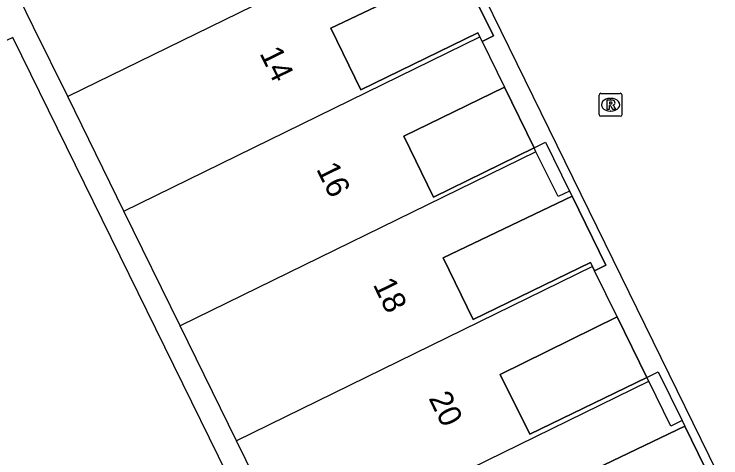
# Model space of a CAD drawing. Extents: x 160457 to 162082, y 388340 to 389736.
# Drawn here: x 161064.01 to 161094.93, y 388845.83 to 388865.26 of the extents above; entities that cross this region are included whole.
import ezdxf

# ---------------------------------------------------------------- set-up
doc = ezdxf.new("R2010")
doc.units = 0
for name, color, linetype in [('IMGEO_Pand', 7, 'Continuous'), ('IMGEO_Pand_nummerreeks', 7, 'Continuous'), ('IMGEO_Pand_overbouw', 7, 'Continuous'), ('IMGEO_Rijbaan_lokaal_open', 7, 'Continuous'), ('IMGEO_Rioolput', 7, 'Continuous'), ('IMGEO_Voetpad_open', 7, 'Continuous')]:
    doc.layers.add(name, color=color, linetype=linetype)

msp = doc.modelspace()

# ---------------------------------------------------------------- linework, layer by layer
at = {"layer": 'IMGEO_Pand'}
for points in [[(161081.931, 388869.279), (161066.358, 388861.651)], [(161084.391, 388864.265), (161084.304, 388864.444), (161079.179, 388861.949), (161077.866, 388864.646), (161083.506, 388867.334)], [(161066.358, 388861.651), (161064.867, 388864.691), (161063.895, 388866.675)], [(161068.817, 388856.635), (161084.391, 388864.265)], [(161084.485, 388864.071), (161084.391, 388864.265)], [(161084.485, 388864.071), (161085.463, 388862.062)], [(161086.76, 388859.408), (161082.363, 388857.245), (161081.057, 388859.917), (161085.463, 388862.062)], [(161068.817, 388856.635), (161066.358, 388861.651)], [(161086.845, 388859.234), (161071.28, 388851.61)], [(161086.845, 388859.234), (161086.76, 388859.408)], [(161088.311, 388857.513), (161087.81, 388857.273), (161086.845, 388859.234)], [(161088.311, 388857.513), (161088.429, 388857.288)], [(161089.317, 388854.203), (161089.226, 388854.39), (161084.104, 388851.889), (161082.788, 388854.585), (161088.429, 388857.288)], [(161071.28, 388851.61), (161068.817, 388856.635)], [(161089.317, 388854.203), (161073.748, 388846.577)], [(161089.406, 388854.021), (161089.317, 388854.203)], [(161090.39, 388852.007), (161089.406, 388854.021)], [(161091.7, 388849.351), (161086.572, 388846.863), (161085.278, 388849.485), (161090.39, 388852.007)], [(161073.748, 388846.577), (161071.28, 388851.61)], [(161091.783, 388849.181), (161091.7, 388849.351)], [(161076.211, 388841.552), (161091.783, 388849.181)], [(161093.235, 388847.462), (161092.738, 388847.211), (161091.783, 388849.181)], [(161093.235, 388847.462), (161093.353, 388847.217)], [(161094.23, 388844.148), (161094.143, 388844.326), (161089.029, 388841.809), (161087.705, 388844.501), (161093.353, 388847.217)], [(161076.211, 388841.552), (161073.748, 388846.577)]]:
    msp.add_lwpolyline(points, dxfattribs=at)
at = {"layer": 'IMGEO_Pand_overbouw'}
for points in [[(161083.506, 388867.334), (161077.866, 388864.646), (161079.179, 388861.949), (161084.304, 388864.444), (161084.391, 388864.265), (161084.485, 388864.071), (161084.98, 388864.315)], [(161085.463, 388862.062), (161081.057, 388859.917), (161082.363, 388857.245), (161086.76, 388859.408)], [(161089.317, 388854.203), (161089.406, 388854.021), (161089.907, 388854.266), (161088.429, 388857.288), (161082.788, 388854.585), (161084.104, 388851.889), (161089.226, 388854.39)], [(161091.7, 388849.351), (161090.39, 388852.007), (161085.278, 388849.485), (161086.572, 388846.863)], [(161094.23, 388844.148), (161094.331, 388843.944), (161094.831, 388844.188), (161093.353, 388847.217), (161087.705, 388844.501), (161089.029, 388841.809), (161094.143, 388844.326)]]:
    msp.add_lwpolyline(points, close=True, dxfattribs=at)
at = {"layer": 'IMGEO_Rijbaan_lokaal_open'}
for points in [[(161077.256, 388880.995), (161100.006, 388834.482)], [(161083.506, 388867.334), (161084.98, 388864.315), (161084.485, 388864.071)], [(161085.463, 388862.062), (161086.76, 388859.408)], [(161086.76, 388859.408), (161087.266, 388859.649), (161088.311, 388857.513)], [(161088.429, 388857.288), (161089.907, 388854.266), (161089.406, 388854.021)], [(161090.39, 388852.007), (161091.7, 388849.351)], [(161091.7, 388849.351), (161092.195, 388849.59), (161093.235, 388847.462)], [(161093.353, 388847.217), (161094.831, 388844.188), (161094.331, 388843.944)]]:
    msp.add_lwpolyline(points, dxfattribs=at)
at = {"layer": 'IMGEO_Rioolput'}
for p, q in [((161089.607, 388860.868), (161089.607, 388861.72)), ((161089.682, 388861.794), (161090.534, 388861.794)), ((161090.608, 388861.72), (161090.608, 388860.868)), ((161090.095, 388861.574), (161090.12, 388861.574)), ((161090.534, 388860.794), (161089.682, 388860.794)), ((161090.118, 388861.014), (161090.093, 388861.014))]:
    msp.add_line(p, q, dxfattribs=at)
for points in [[(161089.607, 388860.868), (161089.607, 388861.72)], [(161089.682, 388861.794), (161090.534, 388861.794)], [(161090.608, 388861.72), (161090.608, 388860.868)], [(161090.196, 388861.492), (161089.944, 388861.494), (161089.944, 388861.094)], [(161090.122, 388861.413), (161090.068, 388861.413), (161090.068, 388861.332)], [(161089.944, 388861.094), (161090.068, 388861.094), (161090.068, 388861.256), (161090.079, 388861.256)], [(161090.068, 388861.332), (161090.12, 388861.332)], [(161090.126, 388861.227), (161090.197, 388861.094), (161090.337, 388861.094), (161090.272, 388861.22)], [(161090.534, 388860.794), (161089.682, 388860.794)]]:
    msp.add_lwpolyline(points, dxfattribs=at)
for centre, radius, start, end in [((161089.684, 388861.718), 0.0765, 91.552, 178.448), ((161089.684, 388861.718), 0.0765, 91.552, 178.448), ((161090.532, 388861.718), 0.0765, 1.552, 88.448), ((161090.532, 388861.718), 0.0765, 1.552, 88.448), ((161090.128, 388861.317), 0.0964, 77.0061, 93.1865), ((161090.142, 388861.374), 0.0378, 276.6634, 79.6772), ((161090.195, 388861.382), 0.109, 350.3612, 89.416), ((161090.193, 388861.382), 0.112, 277.5842, 350.9817), ((161090.078, 388861.203), 0.0533, 26.0293, 88.6989), ((161090.104, 388861.521), 0.19, 274.7715, 282.9687), ((161090.177, 388861.167), 0.108, 29.5134, 73.7905), ((161089.684, 388860.87), 0.0765, 181.552, 268.448), ((161089.684, 388860.87), 0.0765, 181.552, 268.448), ((161090.532, 388860.87), 0.0765, 271.552, 358.448), ((161090.532, 388860.87), 0.0765, 271.552, 358.448)]:
    msp.add_arc(centre, radius, start, end, dxfattribs=at)
for centre, major_axis, ratio, start_param, end_param in [((161090.094, 388861.294), (-0.387, 0.002), 0.722429, 4.712389, 7.853982), ((161090.119, 388861.294), (-0.39, 0.002), 0.717154, 1.570796, 4.712389)]:
    msp.add_ellipse(centre, major_axis=major_axis, ratio=ratio, start_param=start_param, end_param=end_param, dxfattribs=at)
at = {"layer": 'IMGEO_Voetpad_open'}
msp.add_lwpolyline([(161075.698, 388840.303), (161063.955, 388864.246), (161063.398, 388863.974), (161061.917, 388867.003)], dxfattribs=at)

# ---------------------------------------------------------------- texts
at = {"layer": 'IMGEO_Pand_nummerreeks'}
for s, p in [('14', (161074.738, 388863.547)), ('16', (161077.216, 388858.486)), ('18', (161079.695, 388853.423)), ('20', (161082.132, 388848.444))]:
    msp.add_text(s, height=1, rotation=296.0852, dxfattribs=at).set_placement(p)

doc.saveas('drawing.dxf')
